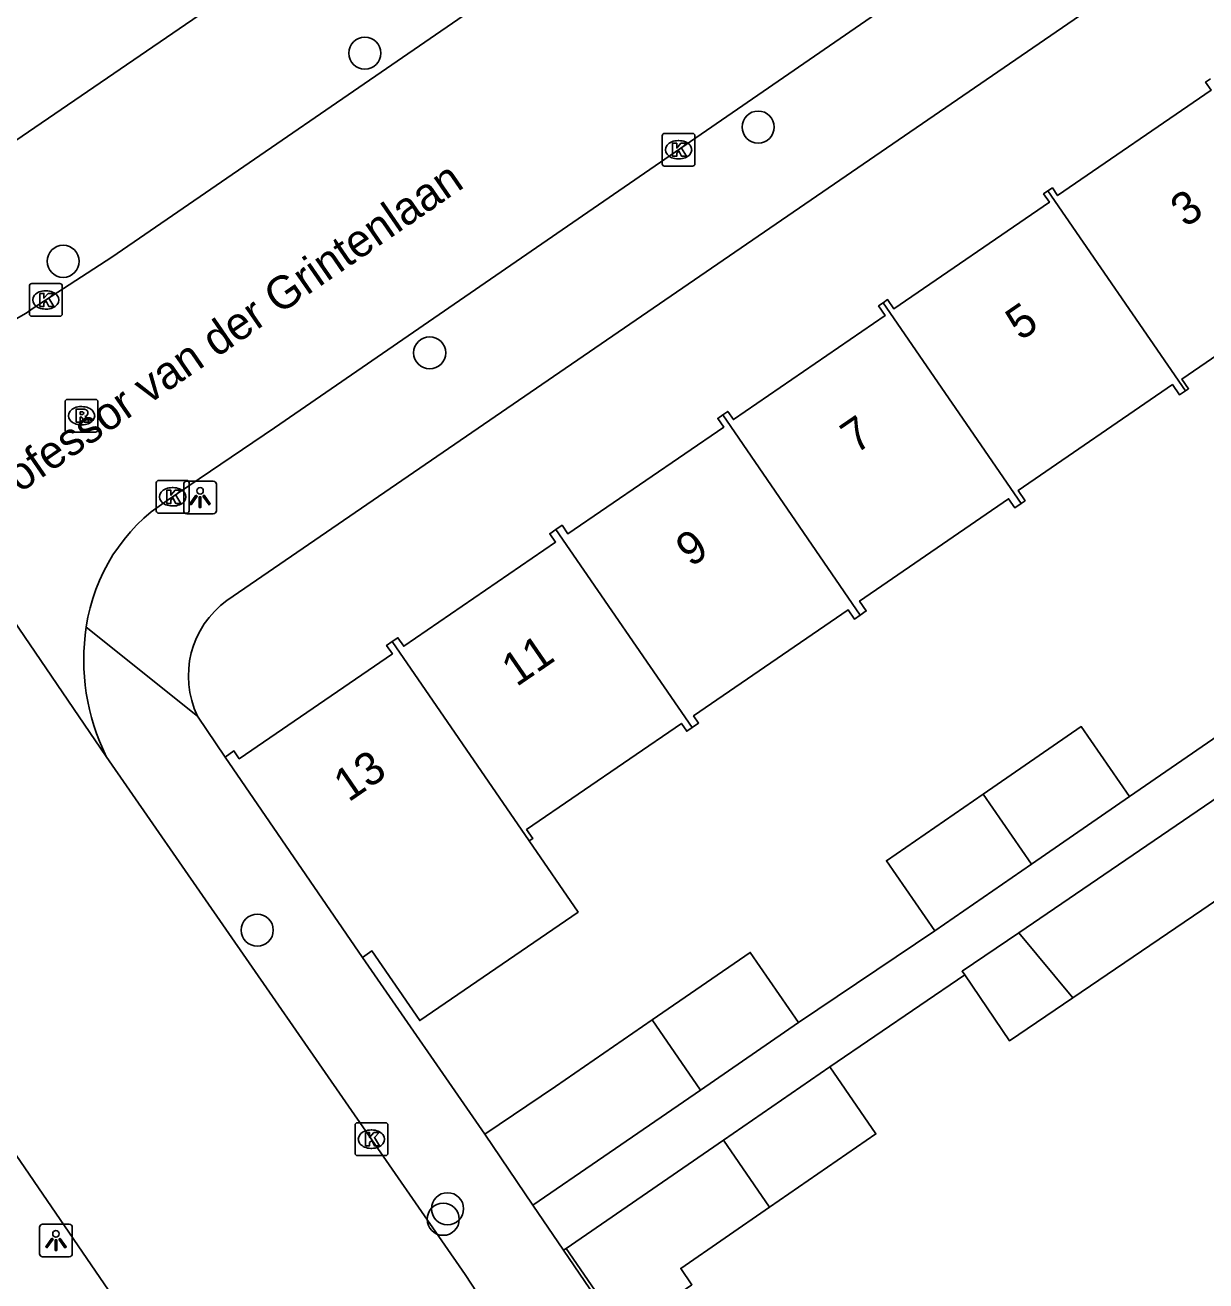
# Model space of a CAD drawing. Extents: x 157466 to 158888, y 383063 to 384677.
# Drawn here: x 158613.92 to 158649.92, y 383815.4 to 383853.68 of the extents above; entities that cross this region are included whole.
import ezdxf

# ---------------------------------------------------------------- set-up
doc = ezdxf.new("R2010")
doc.units = 0
for name, color, linetype in [('IMGEO_Boom', 7, 'Continuous'), ('IMGEO_Kolk', 7, 'Continuous'), ('IMGEO_Lichtpunt', 7, 'Continuous'), ('IMGEO_Muur', 7, 'Continuous'), ('IMGEO_Openbare_ruimte_label', 7, 'Continuous'), ('IMGEO_Pand', 7, 'Continuous'), ('IMGEO_Pand_nummerreeks', 7, 'Continuous'), ('IMGEO_Rijbaan_lokaal_open', 7, 'Continuous'), ('IMGEO_Rioolput', 7, 'Continuous'), ('IMGEO_Voetpad_open', 7, 'Continuous')]:
    doc.layers.add(name, color=color, linetype=linetype)

msp = doc.modelspace()

# ---------------------------------------------------------------- linework, layer by layer
at = {"layer": 'IMGEO_Boom'}
for centre in [(158624.277, 383852.828), (158636.269, 383850.576), (158615.083, 383846.483), (158626.255, 383843.692), (158620.999, 383826.089), (158626.8, 383817.596), (158626.668, 383817.274)]:
    msp.add_circle(centre, 0.489, dxfattribs=at)
at = {"layer": 'IMGEO_Kolk'}
for p, q in [((158633.341, 383849.458), (158633.341, 383850.31)), ((158633.416, 383850.384), (158634.268, 383850.384)), ((158633.829, 383850.164), (158633.854, 383850.164)), ((158634.342, 383850.31), (158634.342, 383849.458)), ((158634.268, 383849.384), (158633.416, 383849.384)), ((158633.852, 383849.604), (158633.827, 383849.604)), ((158614.127, 383845.806), (158614.979, 383845.806)), ((158614.052, 383844.88), (158614.052, 383845.732)), ((158614.54, 383845.586), (158614.565, 383845.586)), ((158615.053, 383845.732), (158615.053, 383844.88)), ((158614.979, 383844.806), (158614.127, 383844.806)), ((158614.563, 383845.026), (158614.538, 383845.026)), ((158617.92, 383838.877), (158617.92, 383839.729)), ((158617.995, 383839.803), (158618.847, 383839.803)), ((158618.921, 383839.729), (158618.921, 383838.877)), ((158618.408, 383839.583), (158618.433, 383839.583)), ((158618.431, 383839.023), (158618.406, 383839.023)), ((158618.847, 383838.803), (158617.995, 383838.803)), ((158623.979, 383819.291), (158623.979, 383820.143)), ((158624.054, 383820.217), (158624.906, 383820.217)), ((158624.98, 383820.143), (158624.98, 383819.291)), ((158624.467, 383819.997), (158624.492, 383819.997)), ((158624.49, 383819.437), (158624.465, 383819.437)), ((158624.906, 383819.217), (158624.054, 383819.217))]:
    msp.add_line(p, q, dxfattribs=at)
for points in [[(158633.341, 383849.458), (158633.341, 383850.31)], [(158633.416, 383850.384), (158634.268, 383850.384)], [(158633.662, 383850.084), (158633.785, 383850.084), (158633.785, 383849.933), (158633.915, 383850.084), (158634.079, 383850.084), (158633.933, 383849.933), (158634.086, 383849.684), (158633.934, 383849.684), (158633.849, 383849.848), (158633.785, 383849.781), (158633.785, 383849.684), (158633.662, 383849.684), (158633.662, 383850.084)], [(158634.342, 383850.31), (158634.342, 383849.458)], [(158634.268, 383849.384), (158633.416, 383849.384)], [(158614.127, 383845.806), (158614.979, 383845.806)], [(158614.052, 383844.88), (158614.052, 383845.732)], [(158614.373, 383845.506), (158614.496, 383845.506), (158614.496, 383845.355), (158614.626, 383845.506), (158614.79, 383845.506), (158614.644, 383845.355), (158614.797, 383845.106), (158614.645, 383845.106), (158614.56, 383845.27), (158614.496, 383845.203), (158614.496, 383845.106), (158614.373, 383845.106), (158614.373, 383845.506)], [(158615.053, 383845.732), (158615.053, 383844.88)], [(158614.979, 383844.806), (158614.127, 383844.806)], [(158617.92, 383838.877), (158617.92, 383839.729)], [(158617.995, 383839.803), (158618.847, 383839.803)], [(158618.921, 383839.729), (158618.921, 383838.877)], [(158618.241, 383839.503), (158618.364, 383839.503), (158618.364, 383839.352), (158618.494, 383839.503), (158618.658, 383839.503), (158618.512, 383839.352), (158618.665, 383839.103), (158618.513, 383839.103), (158618.428, 383839.267), (158618.364, 383839.2), (158618.364, 383839.103), (158618.241, 383839.103), (158618.241, 383839.503)], [(158618.847, 383838.803), (158617.995, 383838.803)], [(158623.979, 383819.291), (158623.979, 383820.143)], [(158624.054, 383820.217), (158624.906, 383820.217)], [(158624.98, 383820.143), (158624.98, 383819.291)], [(158624.3, 383819.917), (158624.423, 383819.917), (158624.423, 383819.766), (158624.553, 383819.917), (158624.717, 383819.917), (158624.571, 383819.766), (158624.724, 383819.517), (158624.572, 383819.517), (158624.487, 383819.681), (158624.423, 383819.614), (158624.423, 383819.517), (158624.3, 383819.517), (158624.3, 383819.917)], [(158624.906, 383819.217), (158624.054, 383819.217)]]:
    msp.add_lwpolyline(points, dxfattribs=at)
for centre, start, end in [((158633.418, 383850.308), 91.552, 178.448), ((158633.418, 383850.308), 91.552, 178.448), ((158634.266, 383850.308), 1.552, 88.448), ((158634.266, 383850.308), 1.552, 88.448), ((158633.418, 383849.46), 181.552, 268.448), ((158633.418, 383849.46), 181.552, 268.448), ((158634.266, 383849.46), 271.552, 358.448), ((158634.266, 383849.46), 271.552, 358.448), ((158614.129, 383845.73), 91.552, 178.448), ((158614.129, 383845.73), 91.552, 178.448), ((158614.977, 383845.73), 1.552, 88.448), ((158614.977, 383845.73), 1.552, 88.448), ((158614.129, 383844.882), 181.552, 268.448), ((158614.129, 383844.882), 181.552, 268.448), ((158614.977, 383844.882), 271.552, 358.448), ((158614.977, 383844.882), 271.552, 358.448), ((158617.997, 383839.727), 91.552, 178.448), ((158617.997, 383839.727), 91.552, 178.448), ((158618.845, 383839.727), 1.552, 88.448), ((158618.845, 383839.727), 1.552, 88.448), ((158617.997, 383838.879), 181.552, 268.448), ((158617.997, 383838.879), 181.552, 268.448), ((158618.845, 383838.879), 271.552, 358.448), ((158618.845, 383838.879), 271.552, 358.448), ((158624.056, 383820.141), 91.552, 178.448), ((158624.056, 383820.141), 91.552, 178.448), ((158624.904, 383820.141), 1.552, 88.448), ((158624.904, 383820.141), 1.552, 88.448), ((158624.056, 383819.293), 181.552, 268.448), ((158624.056, 383819.293), 181.552, 268.448), ((158624.904, 383819.293), 271.552, 358.448), ((158624.904, 383819.293), 271.552, 358.448)]:
    msp.add_arc(centre, 0.0765, start, end, dxfattribs=at)
for centre, major_axis, ratio, start_param, end_param in [((158633.828, 383849.884), (-0.387, 0.002), 0.722429, 4.712389, 7.853982), ((158633.853, 383849.884), (-0.39, 0.002), 0.717154, 1.570796, 4.712389), ((158614.539, 383845.306), (-0.387, 0.002), 0.722429, 4.712389, 7.853982), ((158614.564, 383845.306), (-0.39, 0.002), 0.717154, 1.570796, 4.712389), ((158618.407, 383839.303), (-0.387, 0.002), 0.722429, 4.712389, 7.853982), ((158618.432, 383839.303), (-0.39, 0.002), 0.717154, 1.570796, 4.712389), ((158624.466, 383819.717), (-0.387, 0.002), 0.722429, 4.712389, 7.853982), ((158624.491, 383819.717), (-0.39, 0.002), 0.717154, 1.570796, 4.712389)]:
    msp.add_ellipse(centre, major_axis=major_axis, ratio=ratio, start_param=start_param, end_param=end_param, dxfattribs=at)
at = {"layer": 'IMGEO_Lichtpunt'}
for p, q in [((158618.756, 383839.685), (158618.756, 383838.878)), ((158618.756, 383839.685), (158618.756, 383838.878)), ((158619.658, 383839.78), (158618.85, 383839.78)), ((158619.658, 383839.78), (158618.85, 383839.78)), ((158619.752, 383838.878), (158619.752, 383839.685)), ((158619.752, 383838.878), (158619.752, 383839.685)), ((158618.85, 383838.784), (158619.658, 383838.784)), ((158618.85, 383838.784), (158619.658, 383838.784)), ((158615.264, 383817.125), (158614.456, 383817.125)), ((158615.264, 383817.125), (158614.456, 383817.125)), ((158614.362, 383817.03), (158614.362, 383816.223)), ((158614.362, 383817.03), (158614.362, 383816.223)), ((158615.358, 383816.223), (158615.358, 383817.03)), ((158615.358, 383816.223), (158615.358, 383817.03)), ((158614.456, 383816.129), (158615.264, 383816.129)), ((158614.456, 383816.129), (158615.264, 383816.129))]:
    msp.add_line(p, q, dxfattribs=at)
for points in [[(158619.13, 383839.349), (158619.169, 383839.321), (158618.981, 383839.059), (158618.943, 383839.086), (158619.13, 383839.349)], [(158619.232, 383839.301), (158619.279, 383839.301), (158619.279, 383838.979), (158619.232, 383838.979), (158619.232, 383839.301)], [(158619.342, 383839.321), (158619.38, 383839.348), (158619.567, 383839.086), (158619.528, 383839.058), (158619.342, 383839.321)], [(158614.736, 383816.694), (158614.775, 383816.666), (158614.587, 383816.404), (158614.549, 383816.431), (158614.736, 383816.694)], [(158614.838, 383816.646), (158614.885, 383816.646), (158614.885, 383816.324), (158614.838, 383816.324), (158614.838, 383816.646)], [(158614.948, 383816.666), (158614.986, 383816.693), (158615.173, 383816.431), (158615.134, 383816.403), (158614.948, 383816.666)]]:
    msp.add_lwpolyline(points, dxfattribs=at)
for centre in [(158619.255, 383839.483), (158614.861, 383816.828)]:
    msp.add_circle(centre, 0.0994, dxfattribs=at)
for centre, start, end in [((158618.85, 383839.685), 90, 180), ((158618.85, 383839.685), 90, 180), ((158619.658, 383839.685), 0, 90), ((158619.658, 383839.685), 0, 90), ((158618.85, 383838.878), 180, 270), ((158618.85, 383838.878), 180, 270), ((158619.658, 383838.878), 270, 0), ((158619.658, 383838.878), 270, 360), ((158614.456, 383817.03), 90, 180), ((158614.456, 383817.03), 90, 180), ((158615.264, 383817.03), 0, 90), ((158615.264, 383817.03), 0, 90), ((158614.456, 383816.223), 180, 270), ((158614.456, 383816.223), 180, 270), ((158615.264, 383816.223), 270, 0), ((158615.264, 383816.223), 270, 360)]:
    msp.add_arc(centre, 0.0946, start, end, dxfattribs=at)
at = {"layer": 'IMGEO_Muur'}
msp.add_lwpolyline([(158627.933, 383819.873), (158624.206, 383825.26)], dxfattribs=at)
at = {"layer": 'IMGEO_Pand'}
for points in [[(158650.055, 383852.05), (158649.911, 383851.95), (158650.081, 383851.702), (158645.397, 383848.489), (158645.237, 383848.722), (158645.102, 383848.629)], [(158645.102, 383848.629), (158644.971, 383848.539), (158645.146, 383848.284), (158640.408, 383845.034), (158640.216, 383845.314), (158640.078, 383845.22)], [(158649.294, 383842.529), (158645.102, 383848.629)], [(158649.294, 383842.529), (158649.391, 383842.596), (158649.188, 383842.893), (158653.928, 383846.144), (158654.142, 383845.832), (158654.268, 383845.918)], [(158640.078, 383845.22), (158639.938, 383845.124), (158640.14, 383844.83), (158635.512, 383841.655), (158635.341, 383841.904), (158635.188, 383841.799)], [(158640.078, 383845.22), (158644.283, 383839.099)], [(158644.283, 383839.099), (158644.405, 383839.183), (158644.191, 383839.494), (158648.899, 383842.723), (158649.116, 383842.407), (158649.294, 383842.529)], [(158630.104, 383838.306), (158630.292, 383838.435), (158630.471, 383838.173), (158635.219, 383841.429), (158635.036, 383841.695), (158635.188, 383841.799)], [(158635.188, 383841.799), (158639.381, 383835.698)], [(158639.381, 383835.698), (158639.565, 383835.824), (158639.359, 383836.125), (158643.903, 383839.242), (158644.091, 383838.968), (158644.283, 383839.099)], [(158630.104, 383838.306), (158629.917, 383838.178), (158630.093, 383837.922), (158625.463, 383834.746), (158625.285, 383835.006), (158625.114, 383834.889)], [(158634.254, 383832.265), (158630.104, 383838.306)], [(158639.381, 383835.698), (158639.204, 383835.576), (158639.013, 383835.854), (158634.302, 383832.622), (158634.454, 383832.402), (158634.254, 383832.265)], [(158625.114, 383834.889), (158624.943, 383834.771), (158625.117, 383834.518), (158620.451, 383831.317), (158620.287, 383831.555), (158620.016, 383831.369)], [(158625.114, 383834.889), (158629.29, 383828.811)], [(158629.29, 383828.811), (158629.397, 383828.884), (158629.21, 383829.156), (158633.928, 383832.392), (158634.091, 383832.153), (158634.254, 383832.265)], [(158643.131, 383830.241), (158646.117, 383832.299), (158647.589, 383830.163)], [(158624.206, 383825.26), (158620.016, 383831.369)], [(158641.651, 383826.071), (158640.179, 383828.207), (158643.131, 383830.241)], [(158644.6, 383828.104), (158643.131, 383830.241)], [(158644.215, 383826.013), (158648.342, 383828.824), (158650.32, 383830.171), (158650.379, 383830.084)], [(158647.589, 383830.163), (158644.6, 383828.104)], [(158650.379, 383830.084), (158651.762, 383828.053), (158649.79, 383826.699), (158645.865, 383824.026)], [(158624.206, 383825.26), (158624.493, 383825.457), (158625.951, 383823.331), (158630.778, 383826.641), (158629.29, 383828.811)], [(158644.6, 383828.104), (158641.651, 383826.071)], [(158642.565, 383824.724), (158642.488, 383824.837), (158644.215, 383826.013)], [(158644.215, 383826.013), (158645.865, 383824.026)], [(158633.039, 383823.354), (158636.026, 383825.412), (158637.498, 383823.276)], [(158645.865, 383824.026), (158643.936, 383822.711), (158642.565, 383824.724)], [(158627.933, 383819.873), (158630.088, 383821.32), (158633.039, 383823.354)], [(158634.508, 383821.216), (158633.039, 383823.354)], [(158637.498, 383823.276), (158634.508, 383821.216)], [(158635.208, 383819.688), (158638.451, 383821.922)], [(158638.451, 383821.922), (158639.861, 383819.877), (158636.618, 383817.642)], [(158634.508, 383821.216), (158631.56, 383819.184), (158629.402, 383817.709)], [(158629.402, 383817.709), (158627.933, 383819.873)], [(158630.411, 383816.381), (158635.208, 383819.688)], [(158636.618, 383817.642), (158635.208, 383819.688)], [(158636.618, 383817.642), (158633.907, 383815.775), (158634.249, 383815.279), (158632.162, 383813.84), (158630.411, 383816.381)]]:
    msp.add_lwpolyline(points, dxfattribs=at)
at = {"layer": 'IMGEO_Rijbaan_lokaal_open'}
for points in [[(158633.85, 383789.701), (158630.582, 383794.482), (158626.819, 383799.966), (158601.546, 383836.912), (158593.035, 383849.324), (158591.251, 383851.925), (158588.966, 383855.258), (158586.906, 383858.262), (158585.082, 383860.922), (158582.298, 383865.029), (158581.123, 383866.763), (158576.421, 383873.641), (158576.095, 383874.111)], [(158614.169, 383845.054), (158616.56, 383846.61), (158628.284, 383854.673), (158646.269, 383866.981)], [(158649.267, 383860.51), (158621.525, 383841.402), (158618.251, 383839.19)], [(158606.149, 383846.458), (158606.251, 383846.272), (158616.396, 383831.385)], [(158616.396, 383831.385), (158627.338, 383815.588), (158633.08, 383806.824), (158633.21, 383806.628), (158637.69, 383800.059), (158641.298, 383794.834)]]:
    msp.add_lwpolyline(points, dxfattribs=at)
for centre, radius, start, end in [((158610.835, 383849.729), 5.742, 263.4163, 305.4922), ((158621.248, 383834.56), 5.516, 122.9165, 171.9395), ((158622.338, 383834.323), 6.628, 171.2307, 206.3074)]:
    msp.add_arc(centre, radius, start, end, dxfattribs=at)
at = {"layer": 'IMGEO_Rioolput'}
for p, q in [((158615.14, 383841.348), (158615.14, 383842.2)), ((158615.215, 383842.274), (158616.067, 383842.274)), ((158615.628, 383842.054), (158615.653, 383842.054)), ((158616.141, 383842.2), (158616.141, 383841.348)), ((158616.067, 383841.274), (158615.215, 383841.274)), ((158615.651, 383841.494), (158615.626, 383841.494))]:
    msp.add_line(p, q, dxfattribs=at)
for points in [[(158615.14, 383841.348), (158615.14, 383842.2)], [(158615.215, 383842.274), (158616.067, 383842.274)], [(158615.729, 383841.972), (158615.477, 383841.974), (158615.477, 383841.574)], [(158616.141, 383842.2), (158616.141, 383841.348)], [(158615.477, 383841.574), (158615.601, 383841.574), (158615.601, 383841.736), (158615.612, 383841.736)], [(158615.655, 383841.893), (158615.601, 383841.893), (158615.601, 383841.812)], [(158615.601, 383841.812), (158615.653, 383841.812)], [(158615.659, 383841.707), (158615.73, 383841.574), (158615.87, 383841.574), (158615.805, 383841.7)], [(158616.067, 383841.274), (158615.215, 383841.274)]]:
    msp.add_lwpolyline(points, dxfattribs=at)
for centre, radius, start, end in [((158615.217, 383842.198), 0.0765, 91.552, 178.448), ((158615.217, 383842.198), 0.0765, 91.552, 178.448), ((158615.728, 383841.862), 0.109, 350.3612, 89.416), ((158616.065, 383842.198), 0.0765, 1.552, 88.448), ((158616.065, 383842.198), 0.0765, 1.552, 88.448), ((158615.611, 383841.683), 0.0533, 26.0293, 88.6989), ((158615.637, 383842.001), 0.19, 274.7715, 282.9687), ((158615.661, 383841.797), 0.0964, 77.0061, 93.1865), ((158615.675, 383841.854), 0.0378, 276.6634, 79.6772), ((158615.726, 383841.862), 0.112, 277.5842, 350.9817), ((158615.71, 383841.647), 0.108, 29.5134, 73.7905), ((158615.217, 383841.35), 0.0765, 181.552, 268.448), ((158615.217, 383841.35), 0.0765, 181.552, 268.448), ((158616.065, 383841.35), 0.0765, 271.552, 358.448), ((158616.065, 383841.35), 0.0765, 271.552, 358.448)]:
    msp.add_arc(centre, radius, start, end, dxfattribs=at)
for centre, major_axis, ratio, start_param, end_param in [((158615.627, 383841.774), (-0.387, 0.002), 0.722429, 4.712389, 7.853982), ((158615.652, 383841.774), (-0.39, 0.002), 0.717154, 1.570796, 4.712389)]:
    msp.add_ellipse(centre, major_axis=major_axis, ratio=ratio, start_param=start_param, end_param=end_param, dxfattribs=at)
at = {"layer": 'IMGEO_Voetpad_open'}
for points in [[(158611.414, 383848.655), (158653.626, 383877.513), (158700.083, 383841.491)], [(158620.073, 383836.143), (158651.596, 383857.766), (158652.637, 383857.965), (158653.695, 383857.91), (158654.799, 383857.378), (158670.051, 383845.576)], [(158619.178, 383832.616), (158615.787, 383835.333)], [(158651.564, 383832.902), (158647.589, 383830.163)], [(158620.016, 383831.369), (158619.178, 383832.616)], [(158641.651, 383826.071), (158637.498, 383823.276)], [(158627.933, 383819.873), (158624.206, 383825.26)], [(158638.451, 383821.922), (158642.565, 383824.724)], [(158629.402, 383817.709), (158630.339, 383816.331)], [(158630.339, 383816.331), (158630.411, 383816.381)], [(158630.339, 383816.331), (158639.182, 383803.331)]]:
    msp.add_lwpolyline(points, dxfattribs=at)
msp.add_arc((158621.746, 383833.841), 2.846, 126.0155, 205.5072, dxfattribs=at)

# ---------------------------------------------------------------- texts
at = {"layer": 'IMGEO_Openbare_ruimte_label'}
msp.add_text('Professor van der Grintenlaan', height=1, rotation=34.5321, dxfattribs=at).set_placement((158612.655, 383838.649))
at = {"layer": 'IMGEO_Pand_nummerreeks'}
for s, rotation, p in [('3', 34.4738, (158649.294, 383847.493)), ('5', 34.4738, (158644.267, 383844.041)), ('7', 34.4738, (158639.24, 383840.59)), ('9', 34.4738, (158634.213, 383837.138)), ('11', 34.4738, (158628.901, 383833.491)), ('13', 34.4749, (158623.78, 383829.974))]:
    msp.add_text(s, height=1, rotation=rotation, dxfattribs=at).set_placement(p)

doc.saveas('drawing.dxf')
